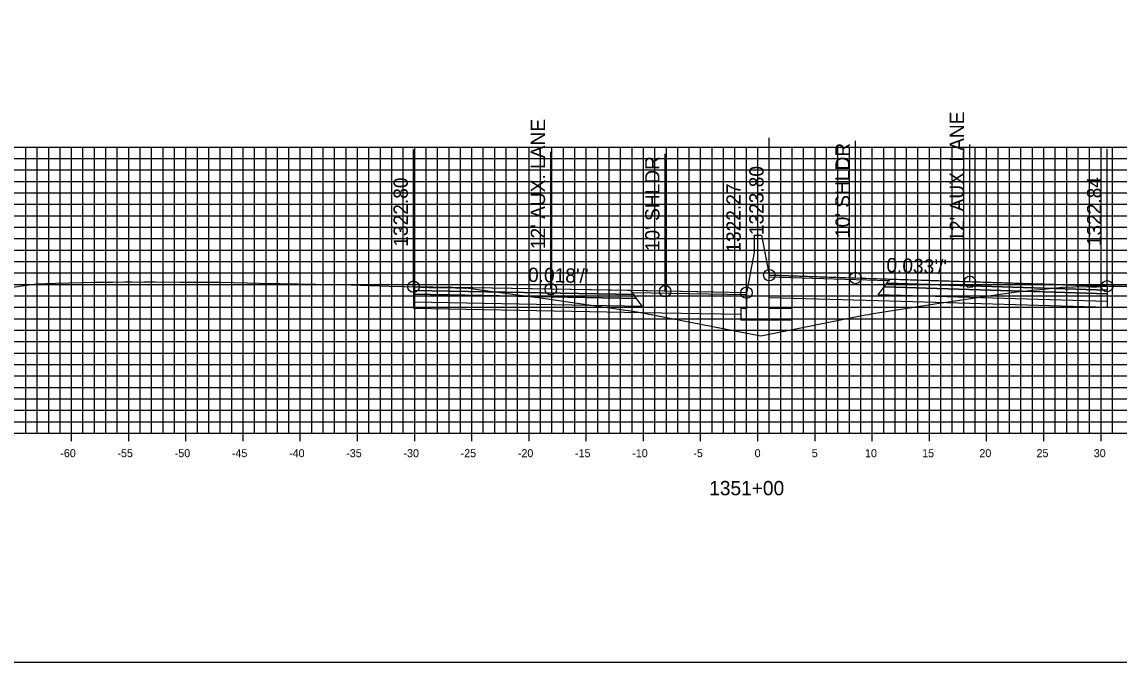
# Model space of a CAD drawing. Extents: x 674939 to 678919, y 750652 to 765176.
# Drawn here: x 678674.2 to 678770.1, y 753452.6 to 753508.5 of the extents above; entities that cross this region are included whole.
import ezdxf

# ---------------------------------------------------------------- set-up
doc = ezdxf.new("R2010")
doc.units = 0
for name, color, linetype in [('Level 10', 7, 'Continuous'), ('Level 17', 7, 'Continuous'), ('Level 18', 7, 'Continuous'), ('Level 19', 7, 'Continuous'), ('Level 20', 7, 'Continuous'), ('Level 22', 7, 'Continuous'), ('Level 23', 7, 'Continuous'), ('Level 4', 7, 'Continuous'), ('Level 8', 7, 'Continuous'), ('Level 9', 7, 'Continuous')]:
    doc.layers.add(name, color=color, linetype=linetype)

msp = doc.modelspace()

# ---------------------------------------------------------------- linework, layer by layer
at = {"layer": 'Level 10'}
msp.add_lwpolyline([(678672.655, 753485.186), (678674.962, 753485.536), (678675.058, 753485.555), (678675.453, 753485.595), (678677.139, 753485.645), (678680.61, 753485.737), (678682.137, 753485.759), (678683.213, 753485.767), (678683.776, 753485.761), (678684.733, 753485.759), (678684.903, 753485.764), (678685.069, 753485.768), (678685.382, 753485.778), (678685.813, 753485.788), (678688.067, 753485.76), (678691.533, 753485.736), (678693.922, 753485.688), (678696.016, 753485.633), (678696.733, 753485.616), (678696.975, 753485.603), (678697.214, 753485.591), (678697.617, 753485.598), (678698.333, 753485.606), (678702.99, 753485.504), (678706.295, 753485.405), (678707.62, 753485.373), (678708.433, 753485.348), (678708.507, 753485.346), (678708.734, 753485.341), (678709.056, 753485.317), (678709.772, 753485.28), (678709.853, 753485.286), (678710.094, 753485.277), (678711.05, 753485.272), (678712.098, 753485.245), (678712.933, 753485.225), (678713.009, 753485.233), (678713.027, 753485.239), (678715.575, 753484.908), (678719.734, 753484.338), (678727.385, 753483.237), (678727.996, 753483.146), (678728.439, 753483.057), (678738.798, 753481.044), (678747.952, 753482.884), (678748.201, 753482.929), (678748.436, 753482.966), (678753.997, 753483.849), (678757.954, 753484.445), (678761.157, 753484.908), (678764.928, 753485.289), (678765.133, 753485.31), (678766.092, 753485.347), (678766.132, 753485.347), (678766.165, 753485.348), (678766.932, 753485.366), (678767.699, 753485.343), (678767.74, 753485.342), (678768.124, 753485.348), (678768.169, 753485.35), (678769.063, 753485.387), (678769.082, 753485.388), (678769.532, 753485.407), (678770.875, 753485.4)], dxfattribs=at)
at = {"layer": 'Level 17'}
for points in [[(678738.203, 753489.855), (678738.203, 753488.325)], [(678738.203, 753489.855), (678738.863, 753489.855)], [(678738.863, 753489.855), (678739.533, 753486.355)], [(678738.863, 753489.855), (678738.863, 753489.855)], [(678738.203, 753488.325), (678737.533, 753484.825)], [(678737.533, 753484.825), (678737.533, 753483.45), (678737.033, 753483.45), (678737.033, 753482.45), (678741.533, 753482.45), (678741.533, 753483.45), (678739.533, 753483.45), (678739.533, 753486.355)]]:
    msp.add_lwpolyline(points, dxfattribs=at)
at = {"layer": 'Level 18'}
for points in [[(678769.063, 753485.387), (678757.063, 753485.781), (678747.063, 753486.108), (678739.533, 753486.355)], [(678737.533, 753484.825), (678730.433, 753484.953), (678720.433, 753485.133), (678708.433, 753485.348)]]:
    msp.add_lwpolyline(points, dxfattribs=at)
for points in [[(678749.945, 753485.85), (678739.533, 753486.195), (678739.533, 753486.355), (678750.063, 753486.01)], [(678769.063, 753485.387), (678769.063, 753485.057), (678749.813, 753485.67), (678750.063, 753486.01)], [(678708.433, 753485.348), (678708.433, 753485.018), (678727.683, 753484.667), (678727.433, 753485.007)], [(678727.551, 753484.846), (678737.533, 753484.665), (678737.533, 753484.825), (678727.433, 753485.007)]]:
    msp.add_lwpolyline(points, close=True, dxfattribs=at)
at = {"layer": 'Level 19'}
for points in [[(678769.063, 753485.057), (678769.063, 753484.727), (678749.563, 753485.33), (678749.813, 753485.67)], [(678708.433, 753485.018), (678708.433, 753484.688), (678727.933, 753484.327), (678727.683, 753484.667)], [(678708.433, 753484.688), (678708.433, 753484.028), (678728.433, 753483.647), (678727.933, 753484.327)], [(678769.063, 753484.727), (678769.063, 753484.067), (678749.063, 753484.65), (678749.563, 753485.33)]]:
    msp.add_lwpolyline(points, close=True, dxfattribs=at)
for points in [[(678708.433, 753484.028), (678708.433, 753483.488), (678728.433, 753483.107)], [(678749.063, 753484.11), (678739.533, 753484.387)], [(678769.063, 753484.067), (678769.064, 753483.527), (678749.063, 753484.11)], [(678728.433, 753483.107), (678737.033, 753482.943)]]:
    msp.add_lwpolyline(points, dxfattribs=at)
at = {"layer": 'Level 20'}
for p, q in [((678638.533, 753497.551), (678838.533, 753497.551)), ((678674.533, 753472.551), (678674.533, 753497.551)), ((678675.533, 753472.551), (678675.533, 753497.551)), ((678676.533, 753472.551), (678676.533, 753497.551)), ((678677.533, 753472.551), (678677.533, 753497.551)), ((678678.533, 753472.551), (678678.533, 753497.551)), ((678679.533, 753472.551), (678679.533, 753497.551)), ((678680.533, 753472.551), (678680.533, 753497.551)), ((678681.533, 753472.551), (678681.533, 753497.551)), ((678682.533, 753472.551), (678682.533, 753497.551)), ((678683.533, 753472.551), (678683.533, 753497.551)), ((678684.533, 753472.551), (678684.533, 753497.551)), ((678685.533, 753472.551), (678685.533, 753497.551)), ((678686.533, 753472.551), (678686.533, 753497.551)), ((678687.533, 753472.551), (678687.533, 753497.551)), ((678688.533, 753472.551), (678688.533, 753497.551)), ((678689.533, 753472.551), (678689.533, 753497.551)), ((678690.533, 753472.551), (678690.533, 753497.551)), ((678691.533, 753472.551), (678691.533, 753497.551)), ((678692.533, 753472.551), (678692.533, 753497.551)), ((678693.533, 753472.551), (678693.533, 753497.551)), ((678694.533, 753472.551), (678694.533, 753497.551)), ((678695.533, 753472.551), (678695.533, 753497.551)), ((678696.533, 753472.551), (678696.533, 753497.551)), ((678697.533, 753472.551), (678697.533, 753497.551)), ((678698.533, 753472.551), (678698.533, 753497.551)), ((678699.533, 753472.551), (678699.533, 753497.551)), ((678700.533, 753472.551), (678700.533, 753497.551)), ((678701.533, 753472.551), (678701.533, 753497.551)), ((678702.533, 753472.551), (678702.533, 753497.551)), ((678703.533, 753472.551), (678703.533, 753497.551)), ((678704.533, 753472.551), (678704.533, 753497.551)), ((678705.533, 753472.551), (678705.533, 753497.551)), ((678706.533, 753472.551), (678706.533, 753497.551)), ((678707.533, 753472.551), (678707.533, 753497.551)), ((678708.533, 753472.551), (678708.533, 753497.551)), ((678709.533, 753472.551), (678709.533, 753497.551)), ((678710.533, 753472.551), (678710.533, 753497.551)), ((678711.533, 753472.551), (678711.533, 753497.551)), ((678712.533, 753472.551), (678712.533, 753497.551)), ((678713.533, 753472.551), (678713.533, 753497.551)), ((678714.533, 753472.551), (678714.533, 753497.551)), ((678715.533, 753472.551), (678715.533, 753497.551)), ((678716.533, 753472.551), (678716.533, 753497.551)), ((678717.533, 753472.551), (678717.533, 753497.551)), ((678718.533, 753472.551), (678718.533, 753497.551)), ((678719.533, 753472.551), (678719.533, 753497.551)), ((678720.533, 753472.551), (678720.533, 753497.551)), ((678721.533, 753472.551), (678721.533, 753497.551)), ((678722.533, 753472.551), (678722.533, 753497.551)), ((678723.533, 753472.551), (678723.533, 753497.551)), ((678724.533, 753472.551), (678724.533, 753497.551)), ((678725.533, 753472.551), (678725.533, 753497.551)), ((678726.533, 753472.551), (678726.533, 753497.551)), ((678727.533, 753472.551), (678727.533, 753497.551)), ((678728.533, 753472.551), (678728.533, 753497.551)), ((678729.533, 753472.551), (678729.533, 753497.551)), ((678730.533, 753472.551), (678730.533, 753497.551)), ((678731.533, 753472.551), (678731.533, 753497.551)), ((678732.533, 753472.551), (678732.533, 753497.551)), ((678733.533, 753472.551), (678733.533, 753497.551)), ((678734.533, 753472.551), (678734.533, 753497.551)), ((678735.533, 753472.551), (678735.533, 753497.551)), ((678736.533, 753472.551), (678736.533, 753497.551)), ((678737.533, 753472.551), (678737.533, 753497.551)), ((678738.533, 753472.551), (678738.533, 753497.551)), ((678739.533, 753472.551), (678739.533, 753497.551)), ((678740.533, 753472.551), (678740.533, 753497.551)), ((678741.533, 753472.551), (678741.533, 753497.551)), ((678742.533, 753472.551), (678742.533, 753497.551)), ((678743.533, 753472.551), (678743.533, 753497.551)), ((678744.533, 753472.551), (678744.533, 753497.551)), ((678745.533, 753472.551), (678745.533, 753497.551)), ((678746.533, 753472.551), (678746.533, 753497.551)), ((678747.533, 753472.551), (678747.533, 753497.551)), ((678748.533, 753472.551), (678748.533, 753497.551)), ((678749.533, 753472.551), (678749.533, 753497.551)), ((678750.533, 753472.551), (678750.533, 753497.551)), ((678751.533, 753472.551), (678751.533, 753497.551)), ((678752.533, 753472.551), (678752.533, 753497.551)), ((678753.533, 753472.551), (678753.533, 753497.551)), ((678754.533, 753472.551), (678754.533, 753497.551)), ((678755.533, 753472.551), (678755.533, 753497.551)), ((678756.533, 753472.551), (678756.533, 753497.551)), ((678757.533, 753472.551), (678757.533, 753497.551)), ((678758.533, 753472.551), (678758.533, 753497.551)), ((678759.533, 753472.551), (678759.533, 753497.551)), ((678760.533, 753472.551), (678760.533, 753497.551)), ((678761.533, 753472.551), (678761.533, 753497.551)), ((678762.533, 753472.551), (678762.533, 753497.551)), ((678763.533, 753472.551), (678763.533, 753497.551)), ((678764.533, 753472.551), (678764.533, 753497.551)), ((678765.533, 753472.551), (678765.533, 753497.551)), ((678766.533, 753472.551), (678766.533, 753497.551)), ((678767.533, 753472.551), (678767.533, 753497.551)), ((678768.533, 753472.551), (678768.533, 753497.551)), ((678769.533, 753472.551), (678769.533, 753497.551)), ((678638.533, 753496.551), (678838.533, 753496.551)), ((678638.533, 753495.551), (678838.533, 753495.551)), ((678638.533, 753494.551), (678838.533, 753494.551)), ((678638.533, 753493.551), (678838.533, 753493.551)), ((678638.533, 753492.551), (678838.533, 753492.551)), ((678638.533, 753491.551), (678838.533, 753491.551)), ((678638.533, 753490.551), (678838.533, 753490.551)), ((678638.533, 753489.551), (678838.533, 753489.551)), ((678638.533, 753488.551), (678838.533, 753488.551)), ((678638.533, 753487.551), (678838.533, 753487.551)), ((678638.533, 753486.551), (678838.533, 753486.551)), ((678638.533, 753485.551), (678838.533, 753485.551)), ((678638.533, 753484.551), (678838.533, 753484.551)), ((678638.533, 753483.551), (678838.533, 753483.551)), ((678638.533, 753482.551), (678838.533, 753482.551)), ((678638.533, 753481.551), (678838.533, 753481.551)), ((678638.533, 753480.551), (678838.533, 753480.551)), ((678638.533, 753479.551), (678838.533, 753479.551)), ((678638.533, 753478.551), (678838.533, 753478.551)), ((678638.533, 753477.551), (678838.533, 753477.551)), ((678638.533, 753476.551), (678838.533, 753476.551)), ((678638.533, 753475.551), (678838.533, 753475.551)), ((678638.533, 753474.551), (678838.533, 753474.551)), ((678638.533, 753473.551), (678838.533, 753473.551)), ((678638.533, 753472.551), (678838.533, 753472.551))]:
    msp.add_line(p, q, dxfattribs=at)
at = {"layer": 'Level 23'}
for p, q in [((678739.533, 753486.355), (678739.533, 753498.355)), ((678708.433, 753485.348), (678708.433, 753497.348)), ((678747.063, 753486.108), (678747.063, 753498.108)), ((678757.063, 753485.781), (678757.063, 753497.781)), ((678769.063, 753485.387), (678769.063, 753497.387)), ((678720.433, 753485.133), (678720.433, 753497.133)), ((678730.433, 753484.953), (678730.433, 753496.953)), ((678737.533, 753484.825), (678737.533, 753496.825))]:
    msp.add_line(p, q, dxfattribs=at)
at = {"layer": 'Level 4'}
msp.add_lwpolyline([(678578.533, 753452.551), (678918.533, 753452.551), (678918.533, 753672.551), (678578.533, 753672.551)], close=True, dxfattribs=at)
for centre in [(678739.533, 753486.355), (678747.063, 753486.108), (678708.433, 753485.348), (678757.063, 753485.781), (678769.063, 753485.387), (678720.433, 753485.133), (678730.433, 753484.953), (678737.533, 753484.825)]:
    msp.add_circle(centre, 0.5, dxfattribs=at)
at = {"layer": 'Level 8'}
for p, q in [((678678.533, 753471.851), (678678.533, 753473.251)), ((678683.533, 753471.851), (678683.533, 753473.251)), ((678688.533, 753471.851), (678688.533, 753473.251)), ((678693.533, 753471.851), (678693.533, 753473.251)), ((678698.533, 753471.851), (678698.533, 753473.251)), ((678703.533, 753471.851), (678703.533, 753473.251)), ((678708.533, 753471.851), (678708.533, 753473.251)), ((678713.533, 753471.851), (678713.533, 753473.251)), ((678718.533, 753471.851), (678718.533, 753473.251)), ((678723.533, 753471.851), (678723.533, 753473.251)), ((678728.533, 753471.851), (678728.533, 753473.251)), ((678733.533, 753471.851), (678733.533, 753473.251)), ((678738.533, 753471.851), (678738.533, 753473.251)), ((678743.533, 753471.851), (678743.533, 753473.251)), ((678748.533, 753471.851), (678748.533, 753473.251)), ((678753.533, 753471.851), (678753.533, 753473.251)), ((678758.533, 753471.851), (678758.533, 753473.251)), ((678763.533, 753471.851), (678763.533, 753473.251)), ((678768.533, 753471.851), (678768.533, 753473.251)), ((678638.533, 753472.551), (678838.533, 753472.551))]:
    msp.add_line(p, q, dxfattribs=at)

# ---------------------------------------------------------------- texts
at = {"layer": 'Level 22'}
for s, rotation, p in [("0.033'/'", 358.12369, (678749.757, 753486.62)), ("0.018'/'", 358.96996, (678718.432, 753485.769))]:
    msp.add_text(s, height=1.25, rotation=rotation, dxfattribs=at).set_placement(p)
at = {"layer": 'Level 23'}
for s, p in [("12' AUX. LANE", (678756.563, 753489.281)), ("12' AUX. LANE", (678719.933, 753488.633)), ("10' SHLDR", (678746.563, 753489.608)), ("10' SHLDR", (678729.933, 753488.453)), ('1323.80', (678739.033, 753489.855)), ('1322.80', (678707.933, 753488.848)), ('1322.27', (678737.033, 753488.325)), ('1322.84', (678768.563, 753488.887))]:
    msp.add_text(s, height=1.25, rotation=90, dxfattribs=at).set_placement(p)
at = {"layer": 'Level 9'}
for s, height, p in [('-60', 0.7, (678677.552, 753470.451)), ('-55', 0.7, (678682.546, 753470.451)), ('-50', 0.7, (678687.552, 753470.451)), ('-45', 0.7, (678692.546, 753470.451)), ('-40', 0.7, (678697.552, 753470.451)), ('-35', 0.7, (678702.546, 753470.451)), ('-30', 0.7, (678707.552, 753470.451)), ('-25', 0.7, (678712.546, 753470.451)), ('-20', 0.7, (678717.552, 753470.451)), ('-15', 0.7, (678722.546, 753470.451)), ('-10', 0.7, (678727.552, 753470.451)), ('-5', 0.7, (678732.896, 753470.451)), ('0', 0.7, (678738.252, 753470.451)), ('5', 0.7, (678743.246, 753470.451)), ('10', 0.7, (678747.902, 753470.451)), ('15', 0.7, (678752.896, 753470.451)), ('20', 0.7, (678757.902, 753470.451)), ('25', 0.7, (678762.896, 753470.451)), ('30', 0.7, (678767.902, 753470.451)), ('1351+00', 1.25, (678734.281, 753467.126))]:
    msp.add_text(s, height=height, dxfattribs=at).set_placement(p)

doc.saveas('drawing.dxf')
